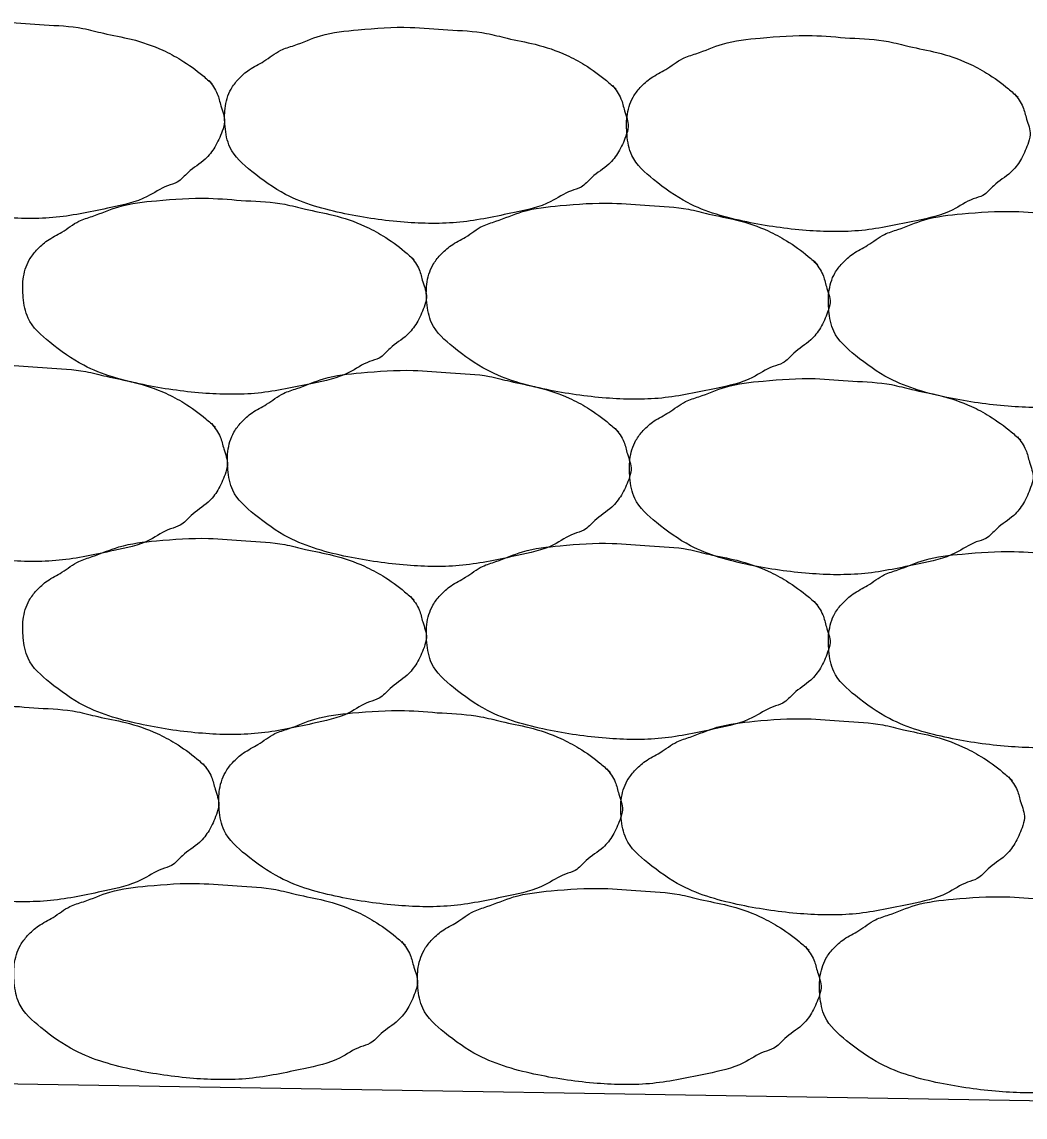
# Model space of a CAD drawing. Extents: x 634177 to 635904, y 289936 to 290970.
# Drawn here: x 635720.645 to 635721.68, y 290456.145 to 290457.276 of the extents above; entities that cross this region are included whole.
import ezdxf

# ---------------------------------------------------------------- set-up
doc = ezdxf.new("R2010")
doc.units = 0
doc.layers.add('Level 3', color=7, linetype='Continuous')
doc.layers.add('R_Draft', color=7, linetype='Continuous')

msp = doc.modelspace()

# ---------------------------------------------------------------- linework, layer by layer
at = {"layer": 'Level 3'}
msp.add_line((635702.1107, 290456.4828), (635722.7356, 290456.1453), dxfattribs=at)
at = {"layer": 'R_Draft'}
for points in [[(635720.8375, 290457.2159), (635720.8463, 290457.2021), (635720.85, 290457.1896), (635720.8538, 290457.1734), (635720.8513, 290457.1634), (635720.8438, 290457.1471), (635720.8338, 290457.1346), (635720.8163, 290457.1209), (635720.805, 290457.1109), (635720.795, 290457.1071), (635720.7738, 290457.0959), (635720.7363, 290457.0846), (635720.68, 290457.0746), (635720.6225, 290457.0746), (635720.5613, 290457.0834), (635720.5, 290457.1034), (635720.465, 290457.1271), (635720.4425, 290457.1521), (635720.4375, 290457.1734), (635720.4375, 290457.1921), (635720.4438, 290457.2121), (635720.4513, 290457.2221), (635720.4625, 290457.2321), (635720.4775, 290457.2409), (635720.495, 290457.2521), (635720.5088, 290457.2571), (635720.5363, 290457.2671), (635720.575, 290457.2734), (635720.6288, 290457.2759), (635720.6675, 290457.2734), (635720.7075, 290457.2696), (635720.7288, 290457.2646), (635720.7575, 290457.2584), (635720.79, 290457.2471), (635720.8088, 290457.2371), (635720.8313, 290457.2209), (635720.8413, 290457.2121)], [(635721.2543, 290457.2107), (635721.263, 290457.197), (635721.2668, 290457.1845), (635721.2705, 290457.1682), (635721.268, 290457.1582), (635721.2605, 290457.142), (635721.2505, 290457.1295), (635721.233, 290457.1157), (635721.2218, 290457.1057), (635721.2118, 290457.102), (635721.1905, 290457.0907), (635721.153, 290457.0795), (635721.0968, 290457.0695), (635721.0393, 290457.0695), (635720.978, 290457.0782), (635720.9168, 290457.0982), (635720.8818, 290457.122), (635720.8593, 290457.147), (635720.8543, 290457.1682), (635720.8543, 290457.187), (635720.8605, 290457.207), (635720.868, 290457.217), (635720.8793, 290457.227), (635720.8943, 290457.2357), (635720.9118, 290457.247), (635720.9255, 290457.252), (635720.953, 290457.262), (635720.9918, 290457.2682), (635721.0455, 290457.2707), (635721.0843, 290457.2682), (635721.1243, 290457.2645), (635721.1455, 290457.2595), (635721.1743, 290457.2532), (635721.2068, 290457.242), (635721.2255, 290457.232), (635721.248, 290457.2157), (635721.258, 290457.207)], [(635721.6693, 290457.2022), (635721.678, 290457.1885), (635721.6818, 290457.176), (635721.6855, 290457.1597), (635721.683, 290457.1497), (635721.6755, 290457.1335), (635721.6655, 290457.121), (635721.648, 290457.1072), (635721.6368, 290457.0972), (635721.6268, 290457.0935), (635721.6055, 290457.0822), (635721.568, 290457.071), (635721.5118, 290457.061), (635721.4543, 290457.061), (635721.393, 290457.0697), (635721.3318, 290457.0897), (635721.2968, 290457.1135), (635721.2743, 290457.1385), (635721.2693, 290457.1597), (635721.2693, 290457.1785), (635721.2755, 290457.1985), (635721.283, 290457.2085), (635721.2943, 290457.2185), (635721.3093, 290457.2272), (635721.3268, 290457.2385), (635721.3405, 290457.2435), (635721.368, 290457.2535), (635721.4068, 290457.2597), (635721.4605, 290457.2622), (635721.4993, 290457.2597), (635721.5393, 290457.256), (635721.5605, 290457.251), (635721.5893, 290457.2447), (635721.6218, 290457.2335), (635721.6405, 290457.2235), (635721.663, 290457.2072), (635721.673, 290457.1985)], [(635721.0459, 290457.0342), (635721.0547, 290457.0205), (635721.0584, 290457.008), (635721.0622, 290456.9917), (635721.0597, 290456.9817), (635721.0522, 290456.9655), (635721.0422, 290456.953), (635721.0247, 290456.9392), (635721.0134, 290456.9292), (635721.0034, 290456.9255), (635720.9822, 290456.9142), (635720.9447, 290456.903), (635720.8884, 290456.893), (635720.8309, 290456.893), (635720.7697, 290456.9017), (635720.7084, 290456.9217), (635720.6734, 290456.9455), (635720.6509, 290456.9705), (635720.6459, 290456.9917), (635720.6459, 290457.0105), (635720.6522, 290457.0305), (635720.6597, 290457.0405), (635720.6709, 290457.0505), (635720.6859, 290457.0592), (635720.7034, 290457.0705), (635720.7172, 290457.0755), (635720.7447, 290457.0855), (635720.7834, 290457.0917), (635720.8372, 290457.0942), (635720.8759, 290457.0917), (635720.9159, 290457.088), (635720.9372, 290457.083), (635720.9659, 290457.0767), (635720.9984, 290457.0655), (635721.0172, 290457.0555), (635721.0397, 290457.0392), (635721.0497, 290457.0305)], [(635721.4626, 290457.0291), (635721.4714, 290457.0154), (635721.4751, 290457.0029), (635721.4789, 290456.9866), (635721.4764, 290456.9766), (635721.4689, 290456.9604), (635721.4589, 290456.9479), (635721.4414, 290456.9341), (635721.4301, 290456.9241), (635721.4201, 290456.9204), (635721.3989, 290456.9091), (635721.3614, 290456.8979), (635721.3051, 290456.8879), (635721.2476, 290456.8879), (635721.1864, 290456.8966), (635721.1251, 290456.9166), (635721.0901, 290456.9404), (635721.0676, 290456.9654), (635721.0626, 290456.9866), (635721.0626, 290457.0054), (635721.0689, 290457.0254), (635721.0764, 290457.0354), (635721.0876, 290457.0454), (635721.1026, 290457.0541), (635721.1201, 290457.0654), (635721.1339, 290457.0704), (635721.1614, 290457.0804), (635721.2001, 290457.0866), (635721.2539, 290457.0891), (635721.2926, 290457.0866), (635721.3326, 290457.0829), (635721.3539, 290457.0779), (635721.3826, 290457.0716), (635721.4151, 290457.0604), (635721.4339, 290457.0504), (635721.4564, 290457.0341), (635721.4664, 290457.0254)], [(635721.8777, 290457.0206), (635721.8864, 290457.0069), (635721.8902, 290456.9944), (635721.8939, 290456.9781), (635721.8914, 290456.9681), (635721.8839, 290456.9519), (635721.8739, 290456.9394), (635721.8564, 290456.9256), (635721.8452, 290456.9156), (635721.8352, 290456.9119), (635721.8139, 290456.9006), (635721.7764, 290456.8894), (635721.7202, 290456.8794), (635721.6627, 290456.8794), (635721.6014, 290456.8881), (635721.5402, 290456.9081), (635721.5052, 290456.9319), (635721.4827, 290456.9569), (635721.4777, 290456.9781), (635721.4777, 290456.9969), (635721.4839, 290457.0169), (635721.4914, 290457.0269), (635721.5027, 290457.0369), (635721.5177, 290457.0456), (635721.5352, 290457.0569), (635721.5489, 290457.0619), (635721.5764, 290457.0719), (635721.6152, 290457.0781), (635721.6689, 290457.0806), (635721.7077, 290457.0781), (635721.7477, 290457.0744), (635721.7689, 290457.0694), (635721.7977, 290457.0631), (635721.8302, 290457.0519), (635721.8489, 290457.0419), (635721.8714, 290457.0256), (635721.8814, 290457.0169)], [(635720.8405, 290456.8615), (635720.8493, 290456.8478), (635720.853, 290456.8353), (635720.8568, 290456.819), (635720.8543, 290456.809), (635720.8468, 290456.7928), (635720.8368, 290456.7803), (635720.8193, 290456.7665), (635720.808, 290456.7565), (635720.798, 290456.7528), (635720.7768, 290456.7415), (635720.7393, 290456.7303), (635720.683, 290456.7203), (635720.6255, 290456.7203), (635720.5643, 290456.729), (635720.503, 290456.749), (635720.468, 290456.7728), (635720.4455, 290456.7978), (635720.4405, 290456.819), (635720.4405, 290456.8378), (635720.4468, 290456.8578), (635720.4543, 290456.8678), (635720.4655, 290456.8778), (635720.4805, 290456.8865), (635720.498, 290456.8978), (635720.5118, 290456.9028), (635720.5393, 290456.9128), (635720.578, 290456.919), (635720.6318, 290456.9215), (635720.6705, 290456.919), (635720.7105, 290456.9153), (635720.7318, 290456.9103), (635720.7605, 290456.904), (635720.793, 290456.8928), (635720.8118, 290456.8828), (635720.8343, 290456.8665), (635720.8443, 290456.8578)], [(635721.2572, 290456.8564), (635721.266, 290456.8427), (635721.2697, 290456.8302), (635721.2735, 290456.8139), (635721.271, 290456.8039), (635721.2635, 290456.7877), (635721.2535, 290456.7752), (635721.236, 290456.7614), (635721.2247, 290456.7514), (635721.2147, 290456.7477), (635721.1935, 290456.7364), (635721.156, 290456.7252), (635721.0997, 290456.7152), (635721.0422, 290456.7152), (635720.981, 290456.7239), (635720.9197, 290456.7439), (635720.8847, 290456.7677), (635720.8622, 290456.7927), (635720.8572, 290456.8139), (635720.8572, 290456.8327), (635720.8635, 290456.8527), (635720.871, 290456.8627), (635720.8822, 290456.8727), (635720.8972, 290456.8814), (635720.9147, 290456.8927), (635720.9285, 290456.8977), (635720.956, 290456.9077), (635720.9947, 290456.9139), (635721.0485, 290456.9164), (635721.0872, 290456.9139), (635721.1272, 290456.9102), (635721.1485, 290456.9052), (635721.1772, 290456.8989), (635721.2097, 290456.8877), (635721.2285, 290456.8777), (635721.251, 290456.8614), (635721.261, 290456.8527)], [(635721.6723, 290456.8479), (635721.681, 290456.8342), (635721.6848, 290456.8217), (635721.6885, 290456.8054), (635721.686, 290456.7954), (635721.6785, 290456.7792), (635721.6685, 290456.7667), (635721.651, 290456.7529), (635721.6398, 290456.7429), (635721.6298, 290456.7392), (635721.6085, 290456.7279), (635721.571, 290456.7167), (635721.5148, 290456.7067), (635721.4573, 290456.7067), (635721.396, 290456.7154), (635721.3348, 290456.7354), (635721.2998, 290456.7592), (635721.2773, 290456.7842), (635721.2723, 290456.8054), (635721.2723, 290456.8242), (635721.2785, 290456.8442), (635721.286, 290456.8542), (635721.2973, 290456.8642), (635721.3123, 290456.8729), (635721.3298, 290456.8842), (635721.3435, 290456.8892), (635721.371, 290456.8992), (635721.4098, 290456.9054), (635721.4635, 290456.9079), (635721.5023, 290456.9054), (635721.5423, 290456.9017), (635721.5635, 290456.8967), (635721.5923, 290456.8904), (635721.6248, 290456.8792), (635721.6435, 290456.8692), (635721.666, 290456.8529), (635721.676, 290456.8442)], [(635721.0459, 290456.6829), (635721.0547, 290456.6691), (635721.0584, 290456.6566), (635721.0622, 290456.6404), (635721.0597, 290456.6304), (635721.0522, 290456.6141), (635721.0422, 290456.6016), (635721.0247, 290456.5879), (635721.0134, 290456.5779), (635721.0034, 290456.5741), (635720.9822, 290456.5629), (635720.9447, 290456.5516), (635720.8884, 290456.5416), (635720.8309, 290456.5416), (635720.7697, 290456.5504), (635720.7084, 290456.5704), (635720.6734, 290456.5941), (635720.6509, 290456.6191), (635720.6459, 290456.6404), (635720.6459, 290456.6591), (635720.6522, 290456.6791), (635720.6597, 290456.6891), (635720.6709, 290456.6991), (635720.6859, 290456.7079), (635720.7034, 290456.7191), (635720.7172, 290456.7241), (635720.7447, 290456.7341), (635720.7834, 290456.7404), (635720.8372, 290456.7429), (635720.8759, 290456.7404), (635720.9159, 290456.7366), (635720.9372, 290456.7316), (635720.9659, 290456.7254), (635720.9984, 290456.7141), (635721.0172, 290456.7041), (635721.0397, 290456.6879), (635721.0497, 290456.6791)], [(635721.4626, 290456.6778), (635721.4714, 290456.664), (635721.4751, 290456.6515), (635721.4789, 290456.6353), (635721.4764, 290456.6253), (635721.4689, 290456.609), (635721.4589, 290456.5965), (635721.4414, 290456.5828), (635721.4301, 290456.5728), (635721.4201, 290456.569), (635721.3989, 290456.5578), (635721.3614, 290456.5465), (635721.3051, 290456.5365), (635721.2476, 290456.5365), (635721.1864, 290456.5453), (635721.1251, 290456.5653), (635721.0901, 290456.589), (635721.0676, 290456.614), (635721.0626, 290456.6353), (635721.0626, 290456.654), (635721.0689, 290456.674), (635721.0764, 290456.684), (635721.0876, 290456.694), (635721.1026, 290456.7028), (635721.1201, 290456.714), (635721.1339, 290456.719), (635721.1614, 290456.729), (635721.2001, 290456.7353), (635721.2539, 290456.7378), (635721.2926, 290456.7353), (635721.3326, 290456.7315), (635721.3539, 290456.7265), (635721.3826, 290456.7203), (635721.4151, 290456.709), (635721.4339, 290456.699), (635721.4564, 290456.6828), (635721.4664, 290456.674)], [(635721.8777, 290456.6693), (635721.8864, 290456.6555), (635721.8902, 290456.643), (635721.8939, 290456.6268), (635721.8914, 290456.6168), (635721.8839, 290456.6005), (635721.8739, 290456.588), (635721.8564, 290456.5743), (635721.8452, 290456.5643), (635721.8352, 290456.5605), (635721.8139, 290456.5493), (635721.7764, 290456.538), (635721.7202, 290456.528), (635721.6627, 290456.528), (635721.6014, 290456.5368), (635721.5402, 290456.5568), (635721.5052, 290456.5805), (635721.4827, 290456.6055), (635721.4777, 290456.6268), (635721.4777, 290456.6455), (635721.4839, 290456.6655), (635721.4914, 290456.6755), (635721.5027, 290456.6855), (635721.5177, 290456.6943), (635721.5352, 290456.7055), (635721.5489, 290456.7105), (635721.5764, 290456.7205), (635721.6152, 290456.7268), (635721.6689, 290456.7293), (635721.7077, 290456.7268), (635721.7477, 290456.723), (635721.7689, 290456.718), (635721.7977, 290456.7118), (635721.8302, 290456.7005), (635721.8489, 290456.6905), (635721.8714, 290456.6743), (635721.8814, 290456.6655)], [(635720.8316, 290456.5102), (635720.8403, 290456.4964), (635720.8441, 290456.4839), (635720.8478, 290456.4677), (635720.8453, 290456.4577), (635720.8378, 290456.4414), (635720.8278, 290456.4289), (635720.8103, 290456.4152), (635720.7991, 290456.4052), (635720.7891, 290456.4014), (635720.7678, 290456.3902), (635720.7303, 290456.3789), (635720.6741, 290456.3689), (635720.6166, 290456.3689), (635720.5553, 290456.3777), (635720.4941, 290456.3977), (635720.4591, 290456.4214), (635720.4366, 290456.4464), (635720.4316, 290456.4677), (635720.4316, 290456.4864), (635720.4378, 290456.5064), (635720.4453, 290456.5164), (635720.4566, 290456.5264), (635720.4716, 290456.5352), (635720.4891, 290456.5464), (635720.5028, 290456.5514), (635720.5303, 290456.5614), (635720.5691, 290456.5677), (635720.6228, 290456.5702), (635720.6616, 290456.5677), (635720.7016, 290456.5639), (635720.7228, 290456.5589), (635720.7516, 290456.5527), (635720.7841, 290456.5414), (635720.8028, 290456.5314), (635720.8253, 290456.5152), (635720.8353, 290456.5064)], [(635721.2483, 290456.5051), (635721.2571, 290456.4913), (635721.2608, 290456.4788), (635721.2646, 290456.4626), (635721.2621, 290456.4526), (635721.2546, 290456.4363), (635721.2446, 290456.4238), (635721.2271, 290456.4101), (635721.2158, 290456.4001), (635721.2058, 290456.3963), (635721.1846, 290456.3851), (635721.1471, 290456.3738), (635721.0908, 290456.3638), (635721.0333, 290456.3638), (635720.9721, 290456.3726), (635720.9108, 290456.3926), (635720.8758, 290456.4163), (635720.8533, 290456.4413), (635720.8483, 290456.4626), (635720.8483, 290456.4813), (635720.8546, 290456.5013), (635720.8621, 290456.5113), (635720.8733, 290456.5213), (635720.8883, 290456.5301), (635720.9058, 290456.5413), (635720.9196, 290456.5463), (635720.9471, 290456.5563), (635720.9858, 290456.5626), (635721.0396, 290456.5651), (635721.0783, 290456.5626), (635721.1183, 290456.5588), (635721.1396, 290456.5538), (635721.1683, 290456.5476), (635721.2008, 290456.5363), (635721.2196, 290456.5263), (635721.2421, 290456.5101), (635721.2521, 290456.5013)], [(635721.6633, 290456.4966), (635721.6721, 290456.4828), (635721.6758, 290456.4703), (635721.6796, 290456.4541), (635721.6771, 290456.4441), (635721.6696, 290456.4278), (635721.6596, 290456.4153), (635721.6421, 290456.4016), (635721.6308, 290456.3916), (635721.6208, 290456.3878), (635721.5996, 290456.3766), (635721.5621, 290456.3653), (635721.5058, 290456.3553), (635721.4483, 290456.3553), (635721.3871, 290456.3641), (635721.3258, 290456.3841), (635721.2908, 290456.4078), (635721.2683, 290456.4328), (635721.2633, 290456.4541), (635721.2633, 290456.4728), (635721.2696, 290456.4928), (635721.2771, 290456.5028), (635721.2883, 290456.5128), (635721.3033, 290456.5216), (635721.3208, 290456.5328), (635721.3346, 290456.5378), (635721.3621, 290456.5478), (635721.4008, 290456.5541), (635721.4546, 290456.5566), (635721.4933, 290456.5541), (635721.5333, 290456.5503), (635721.5546, 290456.5453), (635721.5833, 290456.5391), (635721.6158, 290456.5278), (635721.6346, 290456.5178), (635721.6571, 290456.5016), (635721.6671, 290456.4928)], [(635721.0367, 290456.3265), (635721.0455, 290456.3127), (635721.0492, 290456.3002), (635721.053, 290456.284), (635721.0505, 290456.274), (635721.043, 290456.2577), (635721.033, 290456.2452), (635721.0155, 290456.2315), (635721.0042, 290456.2215), (635720.9942, 290456.2177), (635720.973, 290456.2065), (635720.9355, 290456.1952), (635720.8792, 290456.1852), (635720.8217, 290456.1852), (635720.7605, 290456.194), (635720.6992, 290456.214), (635720.6642, 290456.2377), (635720.6417, 290456.2627), (635720.6367, 290456.284), (635720.6367, 290456.3027), (635720.643, 290456.3227), (635720.6505, 290456.3327), (635720.6617, 290456.3427), (635720.6767, 290456.3515), (635720.6942, 290456.3627), (635720.708, 290456.3677), (635720.7355, 290456.3777), (635720.7742, 290456.384), (635720.828, 290456.3865), (635720.8667, 290456.384), (635720.9067, 290456.3802), (635720.928, 290456.3752), (635720.9567, 290456.369), (635720.9892, 290456.3577), (635721.008, 290456.3477), (635721.0305, 290456.3315), (635721.0405, 290456.3227)], [(635721.4534, 290456.3214), (635721.4622, 290456.3076), (635721.4659, 290456.2951), (635721.4697, 290456.2789), (635721.4672, 290456.2689), (635721.4597, 290456.2526), (635721.4497, 290456.2401), (635721.4322, 290456.2264), (635721.4209, 290456.2164), (635721.4109, 290456.2126), (635721.3897, 290456.2014), (635721.3522, 290456.1901), (635721.2959, 290456.1801), (635721.2384, 290456.1801), (635721.1772, 290456.1889), (635721.1159, 290456.2089), (635721.0809, 290456.2326), (635721.0584, 290456.2576), (635721.0534, 290456.2789), (635721.0534, 290456.2976), (635721.0597, 290456.3176), (635721.0672, 290456.3276), (635721.0784, 290456.3376), (635721.0934, 290456.3464), (635721.1109, 290456.3576), (635721.1247, 290456.3626), (635721.1522, 290456.3726), (635721.1909, 290456.3789), (635721.2447, 290456.3814), (635721.2834, 290456.3789), (635721.3234, 290456.3751), (635721.3447, 290456.3701), (635721.3734, 290456.3639), (635721.4059, 290456.3526), (635721.4247, 290456.3426), (635721.4472, 290456.3264), (635721.4572, 290456.3176)], [(635721.8685, 290456.3128), (635721.8772, 290456.2991), (635721.881, 290456.2866), (635721.8847, 290456.2703), (635721.8822, 290456.2603), (635721.8747, 290456.2441), (635721.8647, 290456.2316), (635721.8472, 290456.2178), (635721.836, 290456.2078), (635721.826, 290456.2041), (635721.8047, 290456.1928), (635721.7672, 290456.1816), (635721.711, 290456.1716), (635721.6535, 290456.1716), (635721.5922, 290456.1803), (635721.531, 290456.2003), (635721.496, 290456.2241), (635721.4735, 290456.2491), (635721.4685, 290456.2703), (635721.4685, 290456.2891), (635721.4747, 290456.3091), (635721.4822, 290456.3191), (635721.4935, 290456.3291), (635721.5085, 290456.3378), (635721.526, 290456.3491), (635721.5397, 290456.3541), (635721.5672, 290456.3641), (635721.606, 290456.3703), (635721.6597, 290456.3728), (635721.6985, 290456.3703), (635721.7385, 290456.3666), (635721.7597, 290456.3616), (635721.7885, 290456.3553), (635721.821, 290456.3441), (635721.8397, 290456.3341), (635721.8622, 290456.3178), (635721.8722, 290456.3091)]]:
    msp.add_spline(points, degree=3, dxfattribs=at)

doc.saveas('drawing.dxf')
